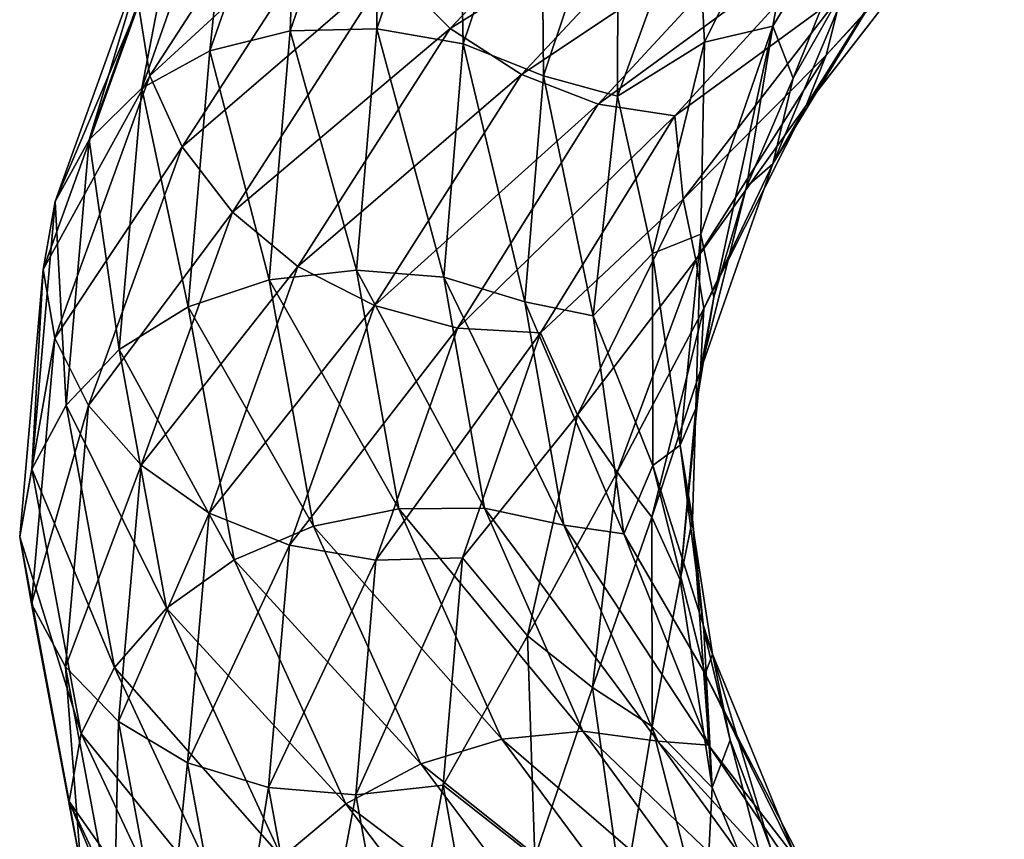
# Model space of a CAD drawing. Header units: metres. Extents: x -109 to 109, y -452 to 89.
# Tile 347 of 656: x -19 to -11, y -102 to -95. Entities that reach past the tile are written whole.
import ezdxf

# ---------------------------------------------------------------- set-up
doc = ezdxf.new("R2010")
doc.units = ezdxf.units.M
doc.layers.add('solid_K244270000C71_000', color=7, linetype='CONTINUOUS')
doc.layers.add('solid_k244270000c71_000_02', color=7, linetype='CONTINUOUS')

msp = doc.modelspace()

# ---------------------------------------------------------------- linework, layer by layer
at = {"layer": 'solid_K244270000C71_000'}
for points in [[(-16.085243, -93.09584, 849.234863), (-16.780502, -95.105759, 847.032654), (-16.713694, -93.202354, 849.542053)], [(-16.713694, -93.202354, 849.542053), (-17.436117, -95.267899, 847.239441), (-17.248343, -93.462692, 849.903198)], [(-16.780502, -95.105759, 847.032654), (-17.436117, -95.267899, 847.239441), (-16.713694, -93.202354, 849.542053)], [(-18.018732, -94.892036, 851.037292), (-17.927595, -95.473328, 851.333435), (-16.591293, -93.408127, 853.681091)], [(-16.591293, -93.408127, 853.681091), (-17.927595, -95.473328, 851.333435), (-16.347311, -94.017349, 853.877625)], [(-17.248343, -93.462692, 849.903198), (-17.993876, -95.573097, 847.513062), (-17.660543, -93.852486, 850.291748)], [(-17.436117, -95.267899, 847.239441), (-17.993876, -95.573097, 847.513062), (-17.248343, -93.462692, 849.903198)], [(-17.660543, -93.852486, 850.291748), (-18.423893, -95.994629, 847.831726), (-17.92577, -94.340271, 850.678894)], [(-17.993876, -95.573097, 847.513062), (-18.423893, -95.994629, 847.831726), (-17.660543, -93.852486, 850.291748)], [(-17.927595, -95.473328, 851.333435), (-17.66396, -96.052887, 851.562744), (-16.347311, -94.017349, 853.877625)], [(-17.92577, -94.340271, 850.678894), (-18.700583, -96.499329, 848.170898), (-18.018732, -94.892036, 851.037292)], [(-18.423893, -95.994629, 847.831726), (-18.700583, -96.499329, 848.170898), (-17.92577, -94.340271, 850.678894)], [(-18.018732, -94.892036, 851.037292), (-18.798481, -97.05368, 848.50531), (-17.927595, -95.473328, 851.333435)], [(-18.700583, -96.499329, 848.170898), (-18.798481, -97.05368, 848.50531), (-18.018732, -94.892036, 851.037292)], [(-16.780502, -95.105759, 847.032654), (-16.951859, -97.140114, 844.75415), (-17.436117, -95.267899, 847.239441)], [(-16.238115, -97.059845, 844.733337), (-16.951859, -97.140114, 844.75415), (-16.780502, -95.105759, 847.032654)], [(-16.073975, -95.088562, 846.902405), (-16.238115, -97.059845, 844.733337), (-16.780502, -95.105759, 847.032654)], [(-17.436117, -95.267899, 847.239441), (-17.614166, -97.358711, 844.857605), (-17.993876, -95.573097, 847.513062)], [(-16.951859, -97.140114, 844.75415), (-17.614166, -97.358711, 844.857605), (-17.436117, -95.267899, 847.239441)], [(-18.798481, -97.05368, 848.50531), (-18.702486, -97.616577, 848.811462), (-17.927595, -95.473328, 851.333435)], [(-17.927595, -95.473328, 851.333435), (-18.702486, -97.616577, 848.811462), (-17.66396, -96.052887, 851.562744)], [(-17.993876, -95.573097, 847.513062), (-18.177622, -97.709381, 845.041077), (-18.423893, -95.994629, 847.831726)], [(-17.614166, -97.358711, 844.857605), (-18.177622, -97.709381, 845.041077), (-17.993876, -95.573097, 847.513062)], [(-18.423893, -95.994629, 847.831726), (-18.61203, -98.16304, 845.287842), (-18.700583, -96.499329, 848.170898)], [(-18.177622, -97.709381, 845.041077), (-18.61203, -98.16304, 845.287842), (-18.423893, -95.994629, 847.831726)], [(-18.702486, -97.616577, 848.811462), (-18.427458, -98.164818, 849.075928), (-17.66396, -96.052887, 851.562744)], [(-17.66396, -96.052887, 851.562744), (-18.427458, -98.164818, 849.075928), (-17.253107, -96.585052, 851.706665)], [(-18.700583, -96.499329, 848.170898), (-18.891544, -98.684784, 845.577759), (-18.798481, -97.05368, 848.50531)], [(-18.61203, -98.16304, 845.287842), (-18.891544, -98.684784, 845.577759), (-18.700583, -96.499329, 848.170898)], [(-18.427458, -98.164818, 849.075928), (-17.998846, -98.653671, 849.279175), (-17.253107, -96.585052, 851.706665)], [(-17.253107, -96.585052, 851.706665), (-17.998846, -98.653671, 849.279175), (-16.719561, -97.029076, 851.75238)], [(-18.798481, -97.05368, 848.50531), (-18.990368, -99.238068, 845.891785), (-18.702486, -97.616577, 848.811462)], [(-18.891544, -98.684784, 845.577759), (-18.990368, -99.238068, 845.891785), (-18.798481, -97.05368, 848.50531)], [(-17.998846, -98.653671, 849.279175), (-17.442238, -99.045174, 849.404968), (-16.719561, -97.029076, 851.75238)], [(-16.238115, -97.059845, 844.733337), (-15.892622, -99.009247, 842.56781), (-16.951859, -97.140114, 844.75415)], [(-15.194319, -99.004288, 842.736084), (-15.892622, -99.009247, 842.56781), (-16.238115, -97.059845, 844.733337)], [(-15.524632, -97.118683, 844.793945), (-15.194319, -99.004288, 842.736084), (-16.238115, -97.059845, 844.733337)], [(-16.951859, -97.140114, 844.75415), (-16.591179, -99.151581, 842.47937), (-17.614166, -97.358711, 844.857605)], [(-15.892622, -99.009247, 842.56781), (-16.591179, -99.151581, 842.47937), (-16.951859, -97.140114, 844.75415)], [(-17.614166, -97.358711, 844.857605), (-17.239395, -99.425705, 842.479675), (-18.177622, -97.709381, 845.041077)], [(-16.591179, -99.151581, 842.47937), (-17.239395, -99.425705, 842.479675), (-17.614166, -97.358711, 844.857605)], [(-18.990368, -99.238068, 845.891785), (-18.893469, -99.785683, 846.204163), (-18.702486, -97.616577, 848.811462)], [(-18.702486, -97.616577, 848.811462), (-18.893469, -99.785683, 846.204163), (-18.427458, -98.164818, 849.075928)], [(-18.177622, -97.709381, 845.041077), (-17.790861, -99.821075, 842.573242), (-18.61203, -98.16304, 845.287842)], [(-17.239395, -99.425705, 842.479675), (-17.790861, -99.821075, 842.573242), (-18.177622, -97.709381, 845.041077)], [(-18.893469, -99.785683, 846.204163), (-18.615631, -100.301979, 846.504883), (-18.427458, -98.164818, 849.075928)], [(-18.61203, -98.16304, 845.287842), (-18.216026, -100.306259, 842.748352), (-18.891544, -98.684784, 845.577759)], [(-18.427458, -98.164818, 849.075928), (-18.615631, -100.301979, 846.504883), (-17.998846, -98.653671, 849.279175)], [(-17.790861, -99.821075, 842.573242), (-18.216026, -100.306259, 842.748352), (-18.61203, -98.16304, 845.287842)], [(-18.615631, -100.301979, 846.504883), (-18.182642, -100.74675, 846.769348), (-17.998846, -98.653671, 849.279175)], [(-17.998846, -98.653671, 849.279175), (-18.182642, -100.74675, 846.769348), (-17.442238, -99.045174, 849.404968)], [(-18.891544, -98.684784, 845.577759), (-18.489595, -100.844666, 842.989197), (-18.990368, -99.238068, 845.891785)], [(-18.216026, -100.306259, 842.748352), (-18.489595, -100.844666, 842.989197), (-18.891544, -98.684784, 845.577759)], [(-18.182642, -100.74675, 846.769348), (-17.62035, -101.084839, 846.977783), (-17.442238, -99.045174, 849.404968)], [(-17.442238, -99.045174, 849.404968), (-17.62035, -101.084839, 846.977783), (-16.78739, -99.306946, 849.441223)], [(-15.892622, -99.009247, 842.56781), (-15.051742, -100.892235, 840.483215), (-16.591179, -99.151581, 842.47937)], [(-16.591179, -99.151581, 842.47937), (-15.713337, -101.093719, 840.289185), (-17.239395, -99.425705, 842.479675)], [(-15.051742, -100.892235, 840.483215), (-15.713337, -101.093719, 840.289185), (-16.591179, -99.151581, 842.47937)], [(-18.990368, -99.238068, 845.891785), (-18.58609, -101.399666, 843.27948), (-18.893469, -99.785683, 846.204163)], [(-18.489595, -100.844666, 842.989197), (-18.58609, -101.399666, 843.27948), (-18.990368, -99.238068, 845.891785)], [(-17.62035, -101.084839, 846.977783), (-16.958815, -101.286819, 847.113647), (-16.78739, -99.306946, 849.441223)], [(-17.239395, -99.425705, 842.479675), (-16.327257, -101.420738, 840.189758), (-17.790861, -99.821075, 842.573242)], [(-15.713337, -101.093719, 840.289185), (-16.327257, -101.420738, 840.189758), (-17.239395, -99.425705, 842.479675)], [(-18.893469, -99.785683, 846.204163), (-18.491478, -101.929245, 843.601685), (-18.615631, -100.301979, 846.504883)], [(-18.58609, -101.399666, 843.27948), (-18.491478, -101.929245, 843.601685), (-18.893469, -99.785683, 846.204163)], [(-17.790861, -99.821075, 842.573242), (-16.849545, -101.858643, 840.196472), (-18.216026, -100.306259, 842.748352)], [(-16.327257, -101.420738, 840.189758), (-16.849545, -101.858643, 840.196472), (-17.790861, -99.821075, 842.573242)], [(-18.615631, -100.301979, 846.504883), (-18.219551, -102.414001, 843.938599), (-18.182642, -100.74675, 846.769348)], [(-18.491478, -101.929245, 843.601685), (-18.219551, -102.414001, 843.938599), (-18.615631, -100.301979, 846.504883)], [(-18.216026, -100.306259, 842.748352), (-17.252214, -102.37381, 840.302246), (-18.489595, -100.844666, 842.989197)], [(-16.849545, -101.858643, 840.196472), (-17.252214, -102.37381, 840.302246), (-18.216026, -100.306259, 842.748352)], [(-18.219551, -102.414001, 843.938599), (-17.795776, -102.8153, 844.26416), (-18.182642, -100.74675, 846.769348)], [(-18.182642, -100.74675, 846.769348), (-17.795776, -102.8153, 844.26416), (-17.62035, -101.084839, 846.977783)], [(-18.489595, -100.844666, 842.989197), (-17.511309, -102.928009, 840.495667), (-18.58609, -101.399666, 843.27948)], [(-17.252214, -102.37381, 840.302246), (-17.511309, -102.928009, 840.495667), (-18.489595, -100.844666, 842.989197)], [(-17.795776, -102.8153, 844.26416), (-17.245447, -103.100769, 844.554993), (-17.62035, -101.084839, 846.977783)], [(-17.62035, -101.084839, 846.977783), (-17.245447, -103.100769, 844.554993), (-16.958815, -101.286819, 847.113647)], [(-15.713337, -101.093719, 840.289185), (-14.341928, -102.922195, 838.262756), (-16.327257, -101.420738, 840.189758)], [(-17.245447, -103.100769, 844.554993), (-16.597988, -103.243896, 844.790344), (-16.958815, -101.286819, 847.113647)], [(-16.958815, -101.286819, 847.113647), (-16.597988, -103.243896, 844.790344), (-16.245331, -101.347107, 847.172791)], [(-18.58609, -101.399666, 843.27948), (-17.513092, -103.996864, 841.094666), (-18.491478, -101.929245, 843.601685)], [(-18.58609, -101.399666, 843.27948), (-17.601906, -103.484161, 840.76355), (-17.513092, -103.996864, 841.094666)], [(-17.511309, -102.928009, 840.495667), (-17.601906, -103.484161, 840.76355), (-18.58609, -101.399666, 843.27948)], [(-16.597988, -103.243896, 844.790344), (-15.899684, -103.242981, 844.958618), (-16.245331, -101.347107, 847.172791)], [(-16.327257, -101.420738, 840.189758), (-14.902267, -103.297836, 838.070251), (-16.849545, -101.858643, 840.196472)], [(-14.341928, -102.922195, 838.262756), (-14.902267, -103.297836, 838.070251), (-16.327257, -101.420738, 840.189758)]]:
    msp.add_3dface(points, dxfattribs=at)
at = {"layer": 'solid_k244270000c71_000_02'}
for points in [[(-16.073975, -95.088562, 846.902405), (-16.780502, -95.105759, 847.032654), (-16.085243, -93.09584, 849.234863)], [(-15.407989, -93.140755, 848.998291), (-16.073975, -95.088562, 846.902405), (-16.085243, -93.09584, 849.234863)], [(-15.367703, -95.212196, 846.855164), (-16.073975, -95.088562, 846.902405), (-15.407989, -93.140755, 848.998291)], [(-14.73098, -93.328171, 848.846313), (-15.367703, -95.212196, 846.855164), (-15.407989, -93.140755, 848.998291)], [(-15.967082, -94.590637, 853.966003), (-15.473305, -95.084595, 853.936584), (-13.742725, -93.256935, 855.881592)], [(-13.742725, -93.256935, 855.881592), (-15.473305, -95.084595, 853.936584), (-13.226771, -93.684906, 855.648376)], [(-14.712856, -95.472763, 846.897156), (-15.367703, -95.212196, 846.855164), (-14.73098, -93.328171, 848.846313)], [(-14.103264, -93.649384, 848.792725), (-14.712856, -95.472763, 846.897156), (-14.73098, -93.328171, 848.846313)], [(-12.837524, -95.066528, 849.351807), (-11.843657, -93.426231, 850.939331), (-12.673263, -95.491951, 849.796814)], [(-12.561296, -93.514816, 850.081482), (-11.843657, -93.426231, 850.939331), (-12.837524, -95.066528, 849.351807)], [(-11.843657, -93.426231, 850.939331), (-12.179622, -94.622665, 850.647156), (-12.673263, -95.491951, 849.796814)], [(-13.397873, -95.196312, 848.414124), (-13.463618, -93.867699, 849.07019), (-12.561296, -93.514816, 850.081482)], [(-13.397873, -95.196312, 848.414124), (-12.561296, -93.514816, 850.081482), (-12.837524, -95.066528, 849.351807)], [(-15.473305, -95.084595, 853.936584), (-14.892378, -95.461205, 853.785339), (-13.226771, -93.684906, 855.648376)], [(-13.226771, -93.684906, 855.648376), (-14.892378, -95.461205, 853.785339), (-12.6703, -93.98056, 855.302185)], [(-14.106736, -95.637535, 847.262146), (-14.712856, -95.472763, 846.897156), (-14.103264, -93.649384, 848.792725)], [(-13.463618, -93.867699, 849.07019), (-14.106736, -95.637535, 847.262146), (-14.103264, -93.649384, 848.792725)], [(-12.276634, -94.802795, 853.723938), (-12.40232, -95.303482, 852.561951), (-10.947895, -93.732025, 854.054565)], [(-11.341026, -94.133736, 852.876953), (-10.947895, -93.732025, 854.054565), (-12.40232, -95.303482, 852.561951)], [(-13.397873, -95.196312, 848.414124), (-14.106736, -95.637535, 847.262146), (-13.463618, -93.867699, 849.07019)], [(-14.892378, -95.461205, 853.785339), (-14.265833, -95.703293, 853.529297), (-12.6703, -93.98056, 855.302185)], [(-12.6703, -93.98056, 855.302185), (-14.265833, -95.703293, 853.529297), (-12.113628, -94.128693, 854.871948)], [(-16.347311, -94.017349, 853.877625), (-17.66396, -96.052887, 851.562744), (-15.967082, -94.590637, 853.966003)], [(-14.265833, -95.703293, 853.529297), (-13.63906, -95.799263, 853.190491), (-12.113628, -94.128693, 854.871948)], [(-12.113628, -94.128693, 854.871948), (-13.63906, -95.799263, 853.190491), (-12.276634, -94.802795, 853.723938)], [(-11.341026, -94.133736, 852.876953), (-12.40232, -95.303482, 852.561951), (-12.565537, -95.713989, 851.355469)], [(-11.341026, -94.133736, 852.876953), (-12.565537, -95.713989, 851.355469), (-11.845296, -94.560745, 851.599976)], [(-11.845296, -94.560745, 851.599976), (-12.839128, -96.190681, 850.002197), (-12.179622, -94.622665, 850.647156)], [(-12.565537, -95.713989, 851.355469), (-12.839128, -96.190681, 850.002197), (-11.845296, -94.560745, 851.599976)], [(-17.66396, -96.052887, 851.562744), (-17.253107, -96.585052, 851.706665), (-15.967082, -94.590637, 853.966003)], [(-15.967082, -94.590637, 853.966003), (-17.253107, -96.585052, 851.706665), (-15.473305, -95.084595, 853.936584)], [(-12.839128, -96.190681, 850.002197), (-12.673263, -95.491951, 849.796814), (-12.179622, -94.622665, 850.647156)], [(-13.63906, -95.799263, 853.190491), (-13.570482, -96.481163, 852.025879), (-12.276634, -94.802795, 853.723938)], [(-12.276634, -94.802795, 853.723938), (-13.570482, -96.481163, 852.025879), (-12.40232, -95.303482, 852.561951)], [(-17.253107, -96.585052, 851.706665), (-16.719561, -97.029076, 851.75238), (-15.473305, -95.084595, 853.936584)], [(-15.473305, -95.084595, 853.936584), (-16.719561, -97.029076, 851.75238), (-14.892378, -95.461205, 853.785339)], [(-15.524632, -97.118683, 844.793945), (-16.238115, -97.059845, 844.733337), (-16.073975, -95.088562, 846.902405)], [(-15.367703, -95.212196, 846.855164), (-15.524632, -97.118683, 844.793945), (-16.073975, -95.088562, 846.902405)], [(-13.426631, -96.767151, 847.633484), (-12.837524, -95.066528, 849.351807), (-13.320477, -97.282051, 847.986633)], [(-13.397873, -95.196312, 848.414124), (-12.837524, -95.066528, 849.351807), (-13.426631, -96.767151, 847.633484)], [(-12.837524, -95.066528, 849.351807), (-13.054465, -96.380157, 848.906982), (-13.320477, -97.282051, 847.986633)], [(-12.837524, -95.066528, 849.351807), (-12.673263, -95.491951, 849.796814), (-13.054465, -96.380157, 848.906982)], [(-14.863097, -97.317604, 844.934448), (-15.524632, -97.118683, 844.793945), (-15.367703, -95.212196, 846.855164)], [(-14.712856, -95.472763, 846.897156), (-14.863097, -97.317604, 844.934448), (-15.367703, -95.212196, 846.855164)], [(-13.822168, -96.92276, 846.642151), (-14.106736, -95.637535, 847.262146), (-13.397873, -95.196312, 848.414124)], [(-13.822168, -96.92276, 846.642151), (-13.397873, -95.196312, 848.414124), (-13.426631, -96.767151, 847.633484)], [(-13.570482, -96.481163, 852.025879), (-13.468215, -96.975082, 850.867065), (-12.40232, -95.303482, 852.561951)], [(-12.565537, -95.713989, 851.355469), (-12.40232, -95.303482, 852.561951), (-13.468215, -96.975082, 850.867065)], [(-16.719561, -97.029076, 851.75238), (-16.091845, -97.349693, 851.691895), (-14.892378, -95.461205, 853.785339)], [(-14.892378, -95.461205, 853.785339), (-16.091845, -97.349693, 851.691895), (-14.265833, -95.703293, 853.529297)], [(-14.307346, -97.433098, 845.380554), (-14.863097, -97.317604, 844.934448), (-14.712856, -95.472763, 846.897156)], [(-14.106736, -95.637535, 847.262146), (-14.307346, -97.433098, 845.380554), (-14.712856, -95.472763, 846.897156)], [(-12.839128, -96.190681, 850.002197), (-13.054465, -96.380157, 848.906982), (-12.673263, -95.491951, 849.796814)], [(-16.091845, -97.349693, 851.691895), (-15.414835, -97.53344, 851.535461), (-14.265833, -95.703293, 853.529297)], [(-14.265833, -95.703293, 853.529297), (-15.414835, -97.53344, 851.535461), (-13.63906, -95.799263, 853.190491)], [(-13.822168, -96.92276, 846.642151), (-14.307346, -97.433098, 845.380554), (-14.106736, -95.637535, 847.262146)], [(-12.565537, -95.713989, 851.355469), (-13.468215, -96.975082, 850.867065), (-13.401554, -97.374077, 849.667908)], [(-12.565537, -95.713989, 851.355469), (-13.401554, -97.374077, 849.667908), (-12.839128, -96.190681, 850.002197)], [(-15.414835, -97.53344, 851.535461), (-14.737581, -97.572662, 851.297913), (-13.63906, -95.799263, 853.190491)], [(-13.63906, -95.799263, 853.190491), (-14.737581, -97.572662, 851.297913), (-13.570482, -96.481163, 852.025879)], [(-12.839128, -96.190681, 850.002197), (-13.428338, -97.880104, 848.273315), (-13.054465, -96.380157, 848.906982)], [(-13.401554, -97.374077, 849.667908), (-13.428338, -97.880104, 848.273315), (-12.839128, -96.190681, 850.002197)], [(-13.428338, -97.880104, 848.273315), (-13.320477, -97.282051, 847.986633), (-13.054465, -96.380157, 848.906982)], [(-14.737581, -97.572662, 851.297913), (-14.434287, -98.242844, 850.151062), (-13.570482, -96.481163, 852.025879)], [(-13.570482, -96.481163, 852.025879), (-14.434287, -98.242844, 850.151062), (-13.468215, -96.975082, 850.867065)], [(-13.822168, -96.92276, 846.642151), (-13.426631, -96.767151, 847.633484), (-13.594236, -98.48983, 845.848511)], [(-13.594236, -98.48983, 845.848511), (-13.426631, -96.767151, 847.633484), (-13.46821, -98.190514, 847.046936)], [(-13.426631, -96.767151, 847.633484), (-13.320477, -97.282051, 847.986633), (-13.46821, -98.190514, 847.046936)], [(-14.434287, -98.242844, 850.151062), (-14.110885, -98.710327, 849.030823), (-13.468215, -96.975082, 850.867065)], [(-13.81953, -98.656143, 844.829529), (-14.307346, -97.433098, 845.380554), (-13.822168, -96.92276, 846.642151)], [(-13.401554, -97.374077, 849.667908), (-13.468215, -96.975082, 850.867065), (-14.110885, -98.710327, 849.030823)], [(-13.81953, -98.656143, 844.829529), (-13.822168, -96.92276, 846.642151), (-13.594236, -98.48983, 845.848511)], [(-16.719561, -97.029076, 851.75238), (-17.442238, -99.045174, 849.404968), (-16.091845, -97.349693, 851.691895)], [(-14.54686, -99.142494, 842.974854), (-15.194319, -99.004288, 842.736084), (-15.524632, -97.118683, 844.793945)], [(-14.863097, -97.317604, 844.934448), (-14.54686, -99.142494, 842.974854), (-15.524632, -97.118683, 844.793945)], [(-13.428338, -97.880104, 848.273315), (-13.46821, -98.190514, 847.046936), (-13.320477, -97.282051, 847.986633)], [(-17.442238, -99.045174, 849.404968), (-16.78739, -99.306946, 849.441223), (-16.091845, -97.349693, 851.691895)], [(-16.091845, -97.349693, 851.691895), (-16.78739, -99.306946, 849.441223), (-15.414835, -97.53344, 851.535461)], [(-14.056077, -99.214241, 843.493652), (-14.54686, -99.142494, 842.974854), (-14.863097, -97.317604, 844.934448)], [(-14.307346, -97.433098, 845.380554), (-14.056077, -99.214241, 843.493652), (-14.863097, -97.317604, 844.934448)], [(-13.401554, -97.374077, 849.667908), (-14.110885, -98.710327, 849.030823), (-13.825692, -99.077766, 847.875305)], [(-13.401554, -97.374077, 849.667908), (-13.825692, -99.077766, 847.875305), (-13.428338, -97.880104, 848.273315)], [(-13.81953, -98.656143, 844.829529), (-14.056077, -99.214241, 843.493652), (-14.307346, -97.433098, 845.380554)], [(-16.78739, -99.306946, 849.441223), (-16.081118, -99.429443, 849.390991), (-15.414835, -97.53344, 851.535461)], [(-15.414835, -97.53344, 851.535461), (-16.081118, -99.429443, 849.390991), (-14.737581, -97.572662, 851.297913)], [(-16.081118, -99.429443, 849.390991), (-15.37459, -99.409119, 849.26123), (-14.737581, -97.572662, 851.297913)], [(-14.737581, -97.572662, 851.297913), (-15.37459, -99.409119, 849.26123), (-14.434287, -98.242844, 850.151062)], [(-13.825692, -99.077766, 847.875305), (-13.596196, -99.591179, 846.477539), (-13.428338, -97.880104, 848.273315)], [(-13.428338, -97.880104, 848.273315), (-13.596196, -99.591179, 846.477539), (-13.46821, -98.190514, 847.046936)], [(-13.596196, -99.591179, 846.477539), (-13.495363, -99.098259, 846.099182), (-13.46821, -98.190514, 847.046936)], [(-13.594236, -98.48983, 845.848511), (-13.46821, -98.190514, 847.046936), (-13.495363, -99.098259, 846.099182)], [(-15.37459, -99.409119, 849.26123), (-14.843863, -100.047539, 848.168152), (-14.434287, -98.242844, 850.151062)], [(-14.434287, -98.242844, 850.151062), (-14.843863, -100.047539, 848.168152), (-14.110885, -98.710327, 849.030823)], [(-13.81953, -98.656143, 844.829529), (-13.594236, -98.48983, 845.848511), (-13.332419, -100.1968, 844.061951)], [(-13.594236, -98.48983, 845.848511), (-13.495363, -99.098259, 846.099182), (-13.401521, -100.002472, 845.150391)], [(-13.332419, -100.1968, 844.061951), (-13.594236, -98.48983, 845.848511), (-13.401521, -100.002472, 845.150391)], [(-13.390526, -100.359169, 843.040955), (-14.056077, -99.214241, 843.493652), (-13.81953, -98.656143, 844.829529)], [(-13.390526, -100.359169, 843.040955), (-13.81953, -98.656143, 844.829529), (-13.332419, -100.1968, 844.061951)], [(-14.843863, -100.047539, 848.168152), (-14.312461, -100.470001, 847.120728), (-14.110885, -98.710327, 849.030823)], [(-13.825692, -99.077766, 847.875305), (-14.110885, -98.710327, 849.030823), (-14.312461, -100.470001, 847.120728)], [(-15.194319, -99.004288, 842.736084), (-14.390386, -100.826469, 840.755432), (-15.892622, -99.009247, 842.56781)], [(-14.390386, -100.826469, 840.755432), (-15.051742, -100.892235, 840.483215), (-15.892622, -99.009247, 842.56781)], [(-13.777184, -100.906792, 841.089233), (-14.390386, -100.826469, 840.755432), (-15.194319, -99.004288, 842.736084)], [(-14.54686, -99.142494, 842.974854), (-13.777184, -100.906792, 841.089233), (-15.194319, -99.004288, 842.736084)], [(-13.825692, -99.077766, 847.875305), (-14.312461, -100.470001, 847.120728), (-13.823322, -100.787895, 846.042114)], [(-13.825692, -99.077766, 847.875305), (-13.823322, -100.787895, 846.042114), (-13.596196, -99.591179, 846.477539)], [(-13.364232, -100.941559, 841.670105), (-13.777184, -100.906792, 841.089233), (-14.54686, -99.142494, 842.974854)], [(-14.056077, -99.214241, 843.493652), (-13.364232, -100.941559, 841.670105), (-14.54686, -99.142494, 842.974854)], [(-13.596196, -99.591179, 846.477539), (-13.33477, -101.286552, 844.680298), (-13.495363, -99.098259, 846.099182)], [(-13.33477, -101.286552, 844.680298), (-13.401521, -100.002472, 845.150391), (-13.495363, -99.098259, 846.099182)], [(-13.390526, -100.359169, 843.040955), (-13.364232, -100.941559, 841.670105), (-14.056077, -99.214241, 843.493652)], [(-16.78739, -99.306946, 849.441223), (-16.958815, -101.286819, 847.113647), (-16.081118, -99.429443, 849.390991)], [(-16.958815, -101.286819, 847.113647), (-16.245331, -101.347107, 847.172791), (-16.081118, -99.429443, 849.390991)], [(-16.245331, -101.347107, 847.172791), (-15.531589, -101.266357, 847.153931), (-15.37459, -99.409119, 849.26123)], [(-16.081118, -99.429443, 849.390991), (-16.245331, -101.347107, 847.172791), (-15.37459, -99.409119, 849.26123)], [(-15.37459, -99.409119, 849.26123), (-15.531589, -101.266357, 847.153931), (-14.843863, -100.047539, 848.168152)], [(-13.823322, -100.787895, 846.042114), (-13.33477, -101.286552, 844.680298), (-13.596196, -99.591179, 846.477539)], [(-15.531589, -101.266357, 847.153931), (-14.783739, -101.854362, 846.148987), (-14.843863, -100.047539, 848.168152)], [(-14.843863, -100.047539, 848.168152), (-14.783739, -101.854362, 846.148987), (-14.312461, -100.470001, 847.120728)], [(-13.33477, -101.286552, 844.680298), (-13.187815, -100.898621, 844.209229), (-13.401521, -100.002472, 845.150391)], [(-13.332419, -100.1968, 844.061951), (-13.401521, -100.002472, 845.150391), (-13.187815, -100.898621, 844.209229)], [(-13.390526, -100.359169, 843.040955), (-13.332419, -100.1968, 844.061951), (-12.652539, -101.851006, 842.339539)], [(-13.332419, -100.1968, 844.061951), (-13.187815, -100.898621, 844.209229), (-12.857318, -101.777031, 843.290039)], [(-12.652539, -101.851006, 842.339539), (-13.332419, -100.1968, 844.061951), (-12.857318, -101.777031, 843.290039)], [(-12.549067, -101.995277, 841.341248), (-13.364232, -100.941559, 841.670105), (-13.390526, -100.359169, 843.040955)], [(-12.549067, -101.995277, 841.341248), (-13.390526, -100.359169, 843.040955), (-12.652539, -101.851006, 842.339539)], [(-14.783739, -101.854362, 846.148987), (-14.063555, -102.21534, 845.205322), (-14.312461, -100.470001, 847.120728)], [(-13.823322, -100.787895, 846.042114), (-14.312461, -100.470001, 847.120728), (-14.063555, -102.21534, 845.205322)], [(-14.390386, -100.826469, 840.755432), (-13.134439, -102.54464, 838.924744), (-15.051742, -100.892235, 840.483215)], [(-12.574755, -102.571724, 839.347229), (-13.134439, -102.54464, 838.924744), (-14.390386, -100.826469, 840.755432)], [(-13.777184, -100.906792, 841.089233), (-12.574755, -102.571724, 839.347229), (-14.390386, -100.826469, 840.755432)], [(-13.823322, -100.787895, 846.042114), (-14.063555, -102.21534, 845.205322), (-13.394997, -102.468025, 844.233093)], [(-13.823322, -100.787895, 846.042114), (-13.394997, -102.468025, 844.233093), (-13.33477, -101.286552, 844.680298)], [(-15.051742, -100.892235, 840.483215), (-13.738074, -102.666328, 838.555359), (-15.713337, -101.093719, 840.289185)], [(-13.134439, -102.54464, 838.924744), (-13.738074, -102.666328, 838.555359), (-15.051742, -100.892235, 840.483215)], [(-12.250355, -102.577171, 839.978149), (-12.574755, -102.571724, 839.347229), (-13.777184, -100.906792, 841.089233)], [(-13.364232, -100.941559, 841.670105), (-12.250355, -102.577171, 839.978149), (-13.777184, -100.906792, 841.089233)], [(-13.33477, -101.286552, 844.680298), (-12.655408, -102.929634, 842.947388), (-13.187815, -100.898621, 844.209229)], [(-12.655408, -102.929634, 842.947388), (-12.857318, -101.777031, 843.290039), (-13.187815, -100.898621, 844.209229)], [(-12.549067, -101.995277, 841.341248), (-12.250355, -102.577171, 839.978149), (-13.364232, -100.941559, 841.670105)], [(-13.738074, -102.666328, 838.555359), (-14.341928, -102.922195, 838.262756), (-15.713337, -101.093719, 840.289185)], [(-16.245331, -101.347107, 847.172791), (-15.899684, -103.242981, 844.958618), (-15.531589, -101.266357, 847.153931)], [(-15.899684, -103.242981, 844.958618), (-15.201128, -103.102783, 845.050476), (-15.531589, -101.266357, 847.153931)], [(-15.531589, -101.266357, 847.153931), (-15.201128, -103.102783, 845.050476), (-14.783739, -101.854362, 846.148987)], [(-13.394997, -102.468025, 844.233093), (-12.655408, -102.929634, 842.947388), (-13.33477, -101.286552, 844.680298)]]:
    msp.add_3dface(points, dxfattribs=at)

doc.saveas('drawing.dxf')
